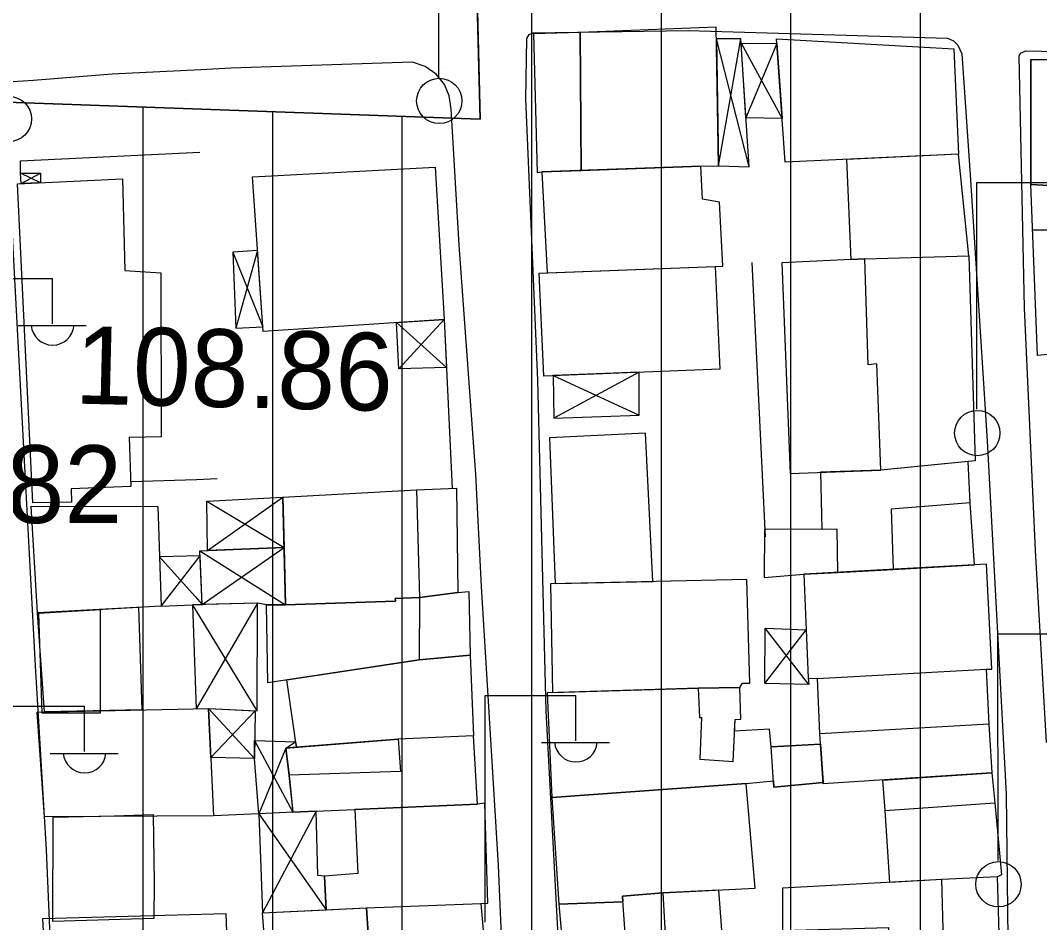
# Model space of a CAD drawing. Extents: x 417997 to 421451, y 4451742 to 4455216.
# Drawn here: x 419675.4 to 419754.1, y 4453160.6 to 4453230.3 of the extents above; entities that cross this region are included whole.
import ezdxf

# ---------------------------------------------------------------- set-up
doc = ezdxf.new("R2010")
doc.units = 0
for name, color, linetype in [('ADA', 7, 'Continuous'), ('B_Mesken', 7, 'Continuous'), ('B_Sundurma', 7, 'Continuous'), ('B_Teras', 7, 'Continuous'), ('Default', 7, 'Continuous'), ('PL_AYA_PARK_DINLENME', 7, 'Continuous'), ('PL_KON_MEV_350', 7, 'Continuous'), ('S_Elektrik_Diregi', 7, 'Continuous'), ('Sinir_Duvar_tek_tarafa_ait', 7, 'Continuous'), ('TR_ORTAYOGUNKONUT', 7, 'Continuous'), ('TR_PARKALANI', 7, 'Continuous'), ('Y_Kot_Noktasi', 7, 'Continuous'), ('Y_Yol_Kotu', 7, 'Continuous'), ('Yol_Sose', 7, 'Continuous')]:
    doc.layers.add(name, color=color, linetype=linetype)

# ---------------------------------------------------------------- blocks, each defined once
blk = doc.blocks.new('POINT_DISPLAY')
at = {"layer": 'Default'}
blk.add_line((0, 0), (0, 0), dxfattribs=at)

msp = doc.modelspace()

# ---------------------------------------------------------------- linework, layer by layer
at = {"layer": 'ADA'}
for p, q in [((419709.932, 4453261.656), (419710.945, 4453222.677)), ((419709.932, 4453261.656), (419710.945, 4453222.677)), ((419710.945, 4453222.677), (419667.916, 4453224.196)), ((419710.945, 4453222.677), (419667.916, 4453224.196))]:
    msp.add_line(p, q, dxfattribs=at)
at = {"layer": 'B_Mesken'}
for points in [[(419727.986, 4453219.027), (419729.348, 4453219.053), (419729.171, 4453229.775), (419718.654, 4453229.349), (419718.749, 4453218.698)], [(419718.654, 4453229.349), (419715.069, 4453229.254), (419715.348, 4453218.54), (419715.691, 4453218.589), (419718.749, 4453218.698)], [(419734.492, 4453219.333), (419733.827, 4453228.861), (419747.525, 4453228.094), (419747.867, 4453219.974)], [(419762.764, 4453217.102), (419767.629, 4453217.06), (419767.906, 4453226.685), (419762.999, 4453226.761), (419763.008, 4453227.124), (419753.459, 4453227.27), (419753.452, 4453217.62)], [(419739.219, 4453219.559), (419739.57, 4453211.845), (419740.629, 4453211.896), (419748.679, 4453212.115), (419747.867, 4453219.974)], [(419694.183, 4453206.281), (419693.367, 4453218.201), (419707.455, 4453218.968), (419708.157, 4453207.203)], [(419715.691, 4453218.589), (419716.103, 4453210.811), (419729.073, 4453211.284), (419729.665, 4453211.324), (419729.43, 4453216.264), (419728.104, 4453216.481), (419727.986, 4453219.027)], [(419676.406, 4453193.06), (419675.219, 4453217.676), (419683.318, 4453218.063), (419683.498, 4453210.983), (419686.27, 4453210.807), (419686.296, 4453198.133), (419683.829, 4453198.096), (419683.978, 4453194.323), (419679.353, 4453194.142), (419679.372, 4453193.113)], [(419753.452, 4453217.62), (419755.916, 4453217.483), (419762.764, 4453217.102), (419766.883, 4453217.066), (419766.997, 4453212.592), (419765.237, 4453212.517), (419765.463, 4453205.126), (419754.477, 4453204.463), (419753.964, 4453204.421)], [(419741.885, 4453195.567), (419741.556, 4453203.773), (419740.903, 4453203.697), (419740.629, 4453211.896), (419748.679, 4453212.115), (419749.16, 4453196.283)], [(419729.073, 4453211.284), (419729.454, 4453203.369), (419715.844, 4453202.838), (419715.507, 4453210.79)], [(419741.885, 4453195.567), (419741.556, 4453203.773), (419740.903, 4453203.697), (419740.629, 4453211.896), (419734.223, 4453211.585), (419734.875, 4453195.325)], [(419716.295, 4453198.07), (419716.734, 4453186.817), (419724.284, 4453186.982), (419723.718, 4453198.422)], [(419737.218, 4453195.406), (419737.313, 4453191.01), (419732.907, 4453190.982), (419732.873, 4453187.292), (419735.92, 4453187.537), (419738.553, 4453187.681), (419742.829, 4453187.916), (419749.099, 4453188.259), (419748.779, 4453193.061), (419748.626, 4453196.231), (419741.885, 4453195.567)], [(419706.034, 4453194.048), (419709.124, 4453194.171), (419709.217, 4453186.126), (419706.243, 4453185.73), (419704.374, 4453185.655), (419704.394, 4453185.457), (419695.918, 4453185.164), (419695.709, 4453193.495)], [(419686.058, 4453192.765), (419686.317, 4453185.081), (419676.753, 4453184.569), (419676.272, 4453192.781)], [(419735.92, 4453187.537), (419736.261, 4453179.528), (419736.996, 4453179.492), (419750.006, 4453180.205), (419750.451, 4453180.218), (419750.037, 4453188.311)], [(419716.362, 4453186.809), (419716.527, 4453178.401), (419727.77, 4453178.751), (419730.986, 4453178.793), (419731.198, 4453179.117), (419731.763, 4453179.137), (419731.519, 4453187.139)], [(419709.217, 4453186.126), (419710.059, 4453186.214), (419710.178, 4453181.285), (419706.236, 4453180.938), (419694.532, 4453179.149), (419694.442, 4453185.172), (419695.918, 4453185.164), (419704.394, 4453185.457), (419704.374, 4453185.655), (419706.243, 4453185.73), (419709.217, 4453186.126)], [(419684.562, 4453184.987), (419684.82, 4453177.068), (419677.291, 4453176.906), (419676.753, 4453184.569)], [(419677.116, 4453176.823), (419676.868, 4453184.538), (419681.586, 4453184.827), (419681.609, 4453176.81)], [(419696.745, 4453174.188), (419696.011, 4453179.375), (419706.236, 4453180.938), (419710.178, 4453181.285), (419710.415, 4453175.076), (419704.6, 4453174.818)], [(419750.461, 4453172.214), (419737.422, 4453171.348), (419737.177, 4453175.214), (419736.996, 4453179.492), (419750.006, 4453180.205), (419750.225, 4453175.959)], [(419716.119, 4453178.389), (419716.467, 4453170.296), (419731.49, 4453171.389), (419733.586, 4453171.591), (419733.619, 4453171.098), (419737.415, 4453171.469), (419737.226, 4453174.433), (419733.411, 4453174.228), (419733.281, 4453175.568), (419730.578, 4453175.419), (419730.618, 4453176.317), (419731.069, 4453176.352), (419730.986, 4453178.793), (419727.77, 4453178.751)], [(419689.951, 4453177.179), (419690.359, 4453168.882), (419677.292, 4453168.804), (419676.726, 4453176.894)], [(419696.192, 4453172.02), (419696.483, 4453169.182), (419710.746, 4453169.791), (419710.415, 4453175.076), (419704.6, 4453174.818), (419695.924, 4453174.122)], [(419750.461, 4453172.214), (419750.692, 4453169.891), (419751.199, 4453164.323), (419750.891, 4453164.181), (419746.58, 4453163.969), (419742.583, 4453163.754), (419742.216, 4453169.3), (419742.033, 4453171.654)], [(419732.186, 4453163.311), (419731.49, 4453171.389), (419716.467, 4453170.296), (419717.024, 4453162.07), (419721.958, 4453162.259), (419721.927, 4453162.7), (419725.054, 4453162.935)], [(419701.257, 4453169.386), (419701.488, 4453164.426), (419698.909, 4453164.241), (419699.049, 4453161.637), (419702.168, 4453161.781), (419710.995, 4453162.114), (419711.54, 4453162.139), (419711.291, 4453169.865), (419710.746, 4453169.791)], [(419685.702, 4453168.986), (419685.766, 4453163.712), (419685.741, 4453160.964), (419677.938, 4453160.729), (419677.98, 4453168.778), (419682.689, 4453168.886)], [(419750.891, 4453164.181), (419746.58, 4453163.969), (419734.296, 4453163.307), (419734.294, 4453160.04), (419734.446, 4453155.196), (419751.106, 4453156.318)], [(419717.024, 4453162.07), (419717.69, 4453154.557), (419722.51, 4453154.458), (419725.511, 4453154.68), (419732.18, 4453154.907), (419734.446, 4453155.196), (419734.294, 4453160.04), (419732.161, 4453159.99), (419729.631, 4453159.737), (419729.372, 4453163.163), (419725.054, 4453162.935), (419721.927, 4453162.7), (419721.958, 4453162.259)], [(419702.688, 4453153.767), (419700.901, 4453153.686), (419694.748, 4453153.355), (419694.12, 4453161.408), (419702.168, 4453161.781)], [(419702.688, 4453153.767), (419702.168, 4453161.781), (419710.995, 4453162.114), (419711.688, 4453154.189), (419706.607, 4453153.944)], [(419691.624, 4453153.009), (419691.334, 4453161.317), (419677.141, 4453160.937), (419677.594, 4453152.792)]]:
    msp.add_lwpolyline(points, close=True, dxfattribs=at)
at = {"layer": 'B_Sundurma'}
for p, q in [((419731.7, 4453218.993), (419729.186, 4453228.872)), ((419729.348, 4453219.053), (419731.062, 4453228.856)), ((419731.083, 4453228.54), (419734.256, 4453222.713)), ((419733.851, 4453228.514), (419731.456, 4453222.758)), ((419676.998, 4453217.761), (419675.44, 4453218.484)), ((419675.487, 4453217.689), (419676.982, 4453218.499)), ((419691.841, 4453212.403), (419694.158, 4453206.643)), ((419693.756, 4453212.525), (419692.084, 4453206.527)), ((419708.337, 4453203.498), (419704.486, 4453206.961)), ((419708.157, 4453207.203), (419704.651, 4453203.395)), ((419716.581, 4453202.867), (419723.215, 4453199.804)), ((419723.217, 4453203.126), (419716.615, 4453199.585)), ((419689.824, 4453193.174), (419695.807, 4453189.602)), ((419689.874, 4453189.364), (419695.709, 4453193.495)), ((419689.304, 4453189.341), (419695.918, 4453185.164)), ((419689.485, 4453185.206), (419695.807, 4453189.602)), ((419686.189, 4453188.889), (419688.935, 4453185.821)), ((419686.317, 4453185.081), (419688.963, 4453188.491)), ((419688.963, 4453188.491), (419689.321, 4453188.952)), ((419688.935, 4453185.821), (419689.485, 4453185.206)), ((419693.735, 4453185.307), (419689.001, 4453177.158)), ((419688.925, 4453184.862), (419688.726, 4453185.188)), ((419693.72, 4453176.996), (419688.925, 4453184.862)), ((419732.917, 4453179.116), (419736.103, 4453183.248)), ((419736.315, 4453179.032), (419732.941, 4453183.364)), ((419693.505, 4453173.314), (419689.951, 4453177.179)), ((419693.554, 4453177.004), (419690.137, 4453173.397)), ((419693.523, 4453174.698), (419696.483, 4453169.182)), ((419695.924, 4453174.122), (419696.686, 4453174.604)), ((419695.924, 4453174.122), (419693.842, 4453169.039)), ((419693.842, 4453169.039), (419699.049, 4453161.637)), ((419698.281, 4453169.259), (419694.12, 4453161.408))]:
    msp.add_line(p, q, dxfattribs=at)
for points in [[(419729.348, 4453219.053), (419731.7, 4453218.993), (419731.062, 4453228.856), (419729.186, 4453228.872)], [(419731.083, 4453228.54), (419733.851, 4453228.514), (419734.256, 4453222.713), (419731.456, 4453222.758)], [(419676.998, 4453217.761), (419675.487, 4453217.689), (419675.44, 4453218.484), (419676.982, 4453218.499)], [(419693.756, 4453212.525), (419691.841, 4453212.403), (419692.084, 4453206.527), (419694.158, 4453206.643)], [(419708.157, 4453207.203), (419708.337, 4453203.498), (419704.651, 4453203.395), (419704.486, 4453206.961)], [(419723.217, 4453203.126), (419716.581, 4453202.867), (419716.615, 4453199.585), (419723.215, 4453199.804)], [(419689.874, 4453189.364), (419689.824, 4453193.174), (419695.709, 4453193.495), (419695.807, 4453189.602)], [(419689.485, 4453185.206), (419689.304, 4453189.341), (419695.807, 4453189.602), (419695.918, 4453185.164), (419694.442, 4453185.172), (419693.735, 4453185.307)], [(419686.189, 4453188.889), (419686.317, 4453185.081), (419688.726, 4453185.188), (419689.485, 4453185.206), (419689.321, 4453188.952)], [(419693.72, 4453176.996), (419693.735, 4453185.307), (419688.726, 4453185.188), (419689.001, 4453177.158), (419689.951, 4453177.179)], [(419736.261, 4453179.528), (419736.315, 4453179.032), (419732.917, 4453179.116), (419732.941, 4453183.364), (419736.103, 4453183.248)], [(419693.554, 4453177.004), (419693.505, 4453173.314), (419690.137, 4453173.397), (419689.951, 4453177.179)], [(419693.505, 4453173.314), (419693.523, 4453174.698), (419696.686, 4453174.604), (419696.745, 4453174.188), (419695.924, 4453174.122), (419696.483, 4453169.182), (419693.842, 4453169.039)], [(419698.281, 4453169.259), (419696.483, 4453169.182), (419693.842, 4453169.039), (419694.12, 4453161.408), (419699.049, 4453161.637), (419698.909, 4453164.241), (419698.404, 4453164.285)]]:
    msp.add_lwpolyline(points, close=True, dxfattribs=at)
at = {"layer": 'B_Teras'}
for points in [[(419753.452, 4453217.62), (419753.459, 4453227.27), (419763.008, 4453227.124), (419762.764, 4453217.102)], [(419706.243, 4453185.73), (419704.374, 4453185.655), (419704.394, 4453185.457), (419695.918, 4453185.164), (419695.709, 4453193.495), (419706.034, 4453194.048)], [(419742.664, 4453192.572), (419742.829, 4453187.916), (419749.099, 4453188.259), (419748.779, 4453193.061)], [(419732.907, 4453190.982), (419732.873, 4453187.292), (419735.92, 4453187.537), (419738.553, 4453187.681), (419738.494, 4453191.017)], [(419706.243, 4453185.73), (419706.236, 4453180.938), (419694.532, 4453179.149), (419694.442, 4453185.172), (419695.918, 4453185.164), (419704.394, 4453185.457), (419704.374, 4453185.655)], [(419737.177, 4453175.214), (419736.996, 4453179.492), (419750.006, 4453180.205), (419750.225, 4453175.959)], [(419727.77, 4453178.751), (419727.864, 4453176.478), (419728.038, 4453176.472), (419727.895, 4453173.267), (419730.474, 4453173.08), (419730.618, 4453176.317), (419731.069, 4453176.352), (419730.986, 4453178.793)], [(419696.192, 4453172.02), (419695.924, 4453174.122), (419704.6, 4453174.818), (419704.793, 4453172.32)], [(419733.619, 4453171.098), (419733.411, 4453174.228), (419737.226, 4453174.433), (419737.415, 4453171.469)], [(419750.692, 4453169.891), (419751.199, 4453164.323), (419750.891, 4453164.181), (419746.58, 4453163.969), (419742.583, 4453163.754), (419742.216, 4453169.3)], [(419746.712, 4453159.19), (419746.58, 4453163.969), (419734.296, 4453163.307), (419734.294, 4453160.04), (419742.478, 4453160.261), (419742.473, 4453159.095)], [(419722.51, 4453154.458), (419721.927, 4453162.7), (419725.054, 4453162.935), (419725.511, 4453154.68)]]:
    msp.add_lwpolyline(points, close=True, dxfattribs=at)
at = {"layer": 'PL_AYA_PARK_DINLENME'}
msp.add_lwpolyline([(419648.282, 4453265.986), (419659.31, 4453237.864), (419709.932, 4453261.656), (419710.945, 4453222.677), (419667.916, 4453224.196), (419622.453, 4453235.699)], close=True, dxfattribs=at)
msp.add_lwpolyline([(419648.282, 4453265.986), (419659.31, 4453237.864), (419709.932, 4453261.656), (419710.945, 4453222.677), (419667.916, 4453224.196), (419622.453, 4453235.699)], close=True, dxfattribs=at)
at = {"layer": 'PL_KON_MEV_350'}
msp.add_lwpolyline([(419823.627, 4453240.148), (419822.565, 4453223.702), (419795.483, 4453226.221), (419799.027, 4453156.869), (419756.504, 4453159.4), (419758.023, 4453124.471), (419816.158, 4453124.471), (419809.709, 4453024.608), (419799.347, 4453012.271), (419707.401, 4453034.871), (419706.895, 4453052.588), (419682.596, 4453052.082), (419684.115, 4453033.858), (419707.401, 4453034.871), (419799.347, 4453012.271), (419560.39, 4452954.317), (419542.266, 4452957.376), (419468.571, 4453004.865), (419464.929, 4453019.074), (419512.36, 4453106.601), (419622.453, 4453235.699), (419667.916, 4453224.196), (419710.945, 4453222.677), (419709.932, 4453261.656)], dxfattribs=at)
at = {"layer": 'S_Elektrik_Diregi'}
for p, q in [((419707.748, 4453225.909), (419707.748, 4453243.41)), ((419749.291, 4453200.272), (419749.291, 4453217.772)), ((419749.291, 4453217.772), (419756.291, 4453217.772)), ((419753.631, 4453214.132), (419758.881, 4453214.132)), ((419670.927, 4453210.37), (419677.927, 4453210.37)), ((419677.927, 4453206.87), (419677.927, 4453210.37)), ((419675.267, 4453206.73), (419680.517, 4453206.73)), ((419750.925, 4453165.44), (419750.924, 4453182.94)), ((419750.924, 4453182.94), (419757.925, 4453182.94)), ((419711.33, 4453160.69), (419711.33, 4453178.19)), ((419711.33, 4453178.19), (419718.33, 4453178.19)), ((419718.33, 4453174.69), (419718.33, 4453178.19)), ((419673.394, 4453177.347), (419680.395, 4453177.347)), ((419680.395, 4453173.847), (419680.395, 4453177.347)), ((419715.67, 4453174.55), (419720.92, 4453174.55)), ((419677.735, 4453173.707), (419682.985, 4453173.707))]:
    msp.add_line(p, q, dxfattribs=at)
for centre in [(419707.784, 4453224.074), (419674.543, 4453222.678), (419749.327, 4453198.437), (419750.96, 4453163.605)]:
    msp.add_circle(centre, 1.75, dxfattribs=at)
for centre in [(419677.928, 4453206.882), (419718.331, 4453174.703), (419680.395, 4453173.86)]:
    msp.add_arc(centre, 1.658, 184.83843, 355.14641, dxfattribs=at)
at = {"layer": 'Sinir_Duvar_tek_tarafa_ait'}
for points in [[(419675.446, 4453218.484), (419675.449, 4453219.443), (419689.3, 4453220.116)], [(419731.909, 4453211.603), (419732.934, 4453190.423)], [(419708.157, 4453207.203), (419708.79, 4453194.158)], [(419689.031, 4453194.834), (419683.965, 4453194.659)], [(419690.625, 4453194.89), (419689.031, 4453194.834)], [(419689.034, 4453194.835), (419689.031, 4453194.834)], [(419693.842, 4453169.039), (419690.359, 4453168.882)]]:
    msp.add_lwpolyline(points, dxfattribs=at)
at = {"layer": 'TR_ORTAYOGUNKONUT'}
for p, q in [((419744.929, 4452999.073), (419744.929, 4453356.42)), ((419744.929, 4452999.073), (419744.929, 4453356.42)), ((419734.929, 4452996.648), (419734.929, 4453347.868)), ((419734.929, 4452996.648), (419734.929, 4453347.868)), ((419724.929, 4452994.223), (419724.929, 4453339.316)), ((419724.929, 4452994.223), (419724.929, 4453339.316)), ((419714.929, 4452991.797), (419714.929, 4453330.763)), ((419714.929, 4452991.797), (419714.929, 4453330.763)), ((419684.929, 4452984.521), (419684.929, 4453223.596)), ((419684.929, 4452984.521), (419684.929, 4453223.596)), ((419694.929, 4452986.947), (419694.929, 4453223.243)), ((419694.929, 4452986.947), (419694.929, 4453223.243)), ((419704.929, 4452989.372), (419704.929, 4453222.89)), ((419704.929, 4452989.372), (419704.929, 4453222.89))]:
    msp.add_line(p, q, dxfattribs=at)
at = {"layer": 'Yol_Sose'}
for points in [[(419743.511, 4453122.219), (419719.793, 4453121.683), (419719.416, 4453121.946), (419719.311, 4453122.103), (419719.201, 4453122.669), (419718.388, 4453133.108), (419717.222, 4453154.796), (419716.029, 4453176.982), (419715.402, 4453202.508), (419714.475, 4453224.207), (419714.55, 4453228.894), (419714.714, 4453229.197), (419715.036, 4453229.319), (419727.006, 4453229.522), (419747.019, 4453228.909), (419747.477, 4453228.722), (419747.813, 4453228.366), (419748.141, 4453227.697), (419748.779, 4453218.38), (419750.081, 4453197.844)], [(419754.657, 4453174.547), (419753.809, 4453189.377), (419752.96, 4453208.11), (419752.547, 4453227.524), (419752.652, 4453227.756), (419753.08, 4453227.94), (419768.635, 4453227.617)], [(419712.009, 4453118.778), (419712.009, 4453118.778), (419712.876, 4453119.076), (419713.186, 4453119.793), (419713.042, 4453128.805), (419713.133, 4453146.953), (419712.347, 4453165.051), (419711.036, 4453186.585), (419710.615, 4453195.246), (419709.324, 4453212.947), (419708.711, 4453223.451), (419708.543, 4453224.467), (419708.181, 4453225.338), (419707.548, 4453226.145), (419706.702, 4453226.741), (419705.715, 4453227.073), (419691.688, 4453226.597)], [(419689.367, 4453226.48), (419682.529, 4453226.136), (419676.454, 4453225.641), (419674.858, 4453225.539), (419674.588, 4453225.457), (419674.55, 4453225.418), (419674.485, 4453225.293), (419674.417, 4453225.078), (419674.389, 4453224.807), (419674.679, 4453216.6)], [(419689.371, 4453226.481), (419689.367, 4453226.48)], [(419691.688, 4453226.597), (419689.371, 4453226.481)], [(419678.015, 4453152.929), (419677.447, 4453166.258), (419676.615, 4453180.477), (419675.829, 4453194.872), (419674.679, 4453216.6)], [(419750.081, 4453197.844), (419751.559, 4453170.558), (419751.745, 4453154.914)]]:
    msp.add_lwpolyline(points, dxfattribs=at)

# ---------------------------------------------------------------- block references
at = {"layer": 'TR_PARKALANI', "xscale": 0.1, "yscale": 0.10000000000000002}
for p in [(419702.974, 4453226.721), (419702.974, 4453226.721), (419708.29, 4453226.64), (419708.29, 4453226.64), (419688.202, 4453224.117), (419688.202, 4453224.117)]:
    msp.add_blockref('POINT_DISPLAY', p, dxfattribs=at)

# ---------------------------------------------------------------- texts
at = {"layer": 'Y_Kot_Noktasi'}
msp.add_text('108.86 ', height=6, rotation=358.64456, dxfattribs=at).set_placement((419679.608, 4453200.712))
at = {"layer": 'Y_Yol_Kotu'}
msp.add_text('108.82', height=6, dxfattribs=at).set_placement((419658.75, 4453191.49))

doc.saveas('drawing.dxf')
